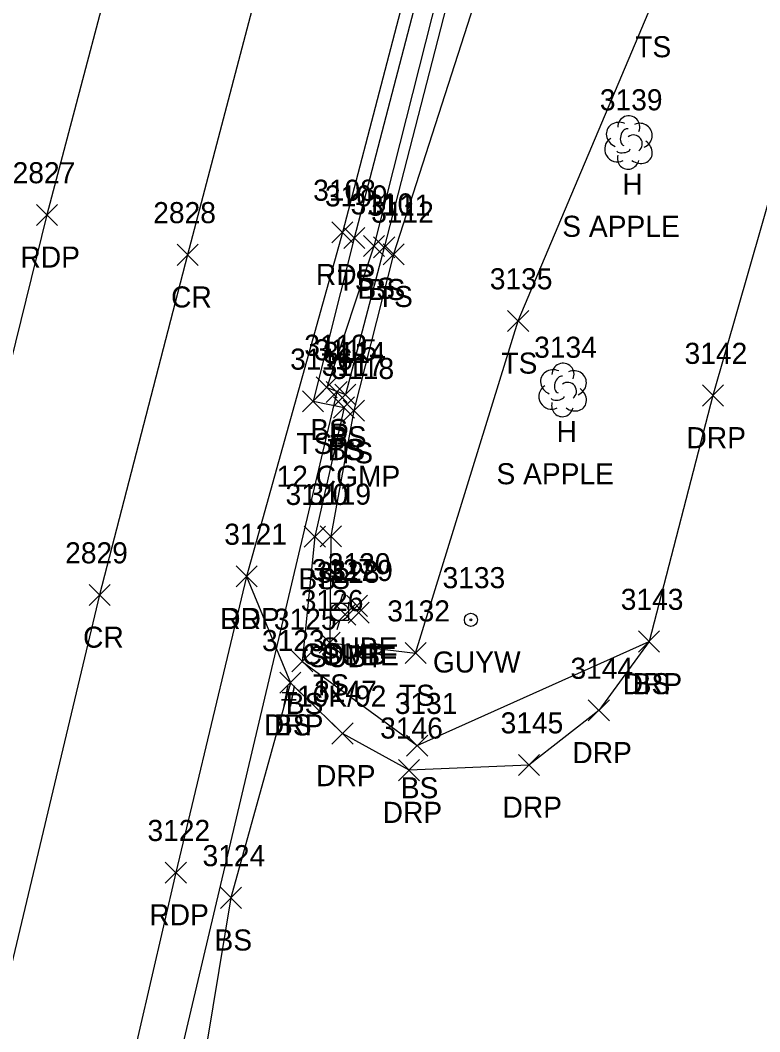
# Model space of a CAD drawing. Extents: x 1678863 to 1683592, y 407783 to 418211.
# Drawn here: x 1680457.2 to 1680527.4, y 415105 to 415200.9 of the extents above; entities that cross this region are included whole.
import ezdxf

# ---------------------------------------------------------------- set-up
doc = ezdxf.new("R2010")
doc.units = 0
for name, color, linetype in [('D_A', 7, 'Continuous'), ('D_C', 7, 'Continuous'), ('D_I', 7, 'Continuous'), ('D_TIC', 7, 'Continuous'), ('DCP', 7, 'Continuous'), ('L_A', 7, 'Continuous'), ('L_C', 7, 'Continuous'), ('L_I', 7, 'Continuous'), ('L_TIC', 7, 'Continuous'), ('LELB', 7, 'Continuous'), ('LTD', 7, 'Continuous'), ('P_A', 7, 'Continuous'), ('P_I', 7, 'Continuous'), ('P_TIC', 7, 'Continuous'), ('PET', 7, 'Continuous'), ('PRC', 7, 'Continuous'), ('R_A', 7, 'Continuous'), ('R_I', 7, 'Continuous'), ('R_TIC', 7, 'Continuous'), ('RDP', 7, 'Continuous'), ('U_A', 7, 'Continuous'), ('U_C', 7, 'Continuous'), ('U_I', 7, 'Continuous'), ('U_TIC', 7, 'Continuous'), ('UP', 7, 'Continuous'), ('UPGW', 7, 'Continuous')]:
    doc.layers.add(name, color=color, linetype=linetype)

msp = doc.modelspace()

# ---------------------------------------------------------------- linework, layer by layer
at = {"layer": 'D_TIC'}
for points in [[(1680486.209, 415164.665), (1680488.209, 415166.665)], [(1680488.209, 415164.665), (1680486.209, 415166.665)]]:
    msp.add_lwpolyline(points, dxfattribs=at)
at = {"layer": 'DCP'}
msp.add_lwpolyline([(1680487.209, 415165.665), (1680466.491, 415077.967)], dxfattribs=at)
at = {"layer": 'L_TIC'}
for points in [[(1680487.875, 415179.262), (1680489.875, 415181.262)], [(1680489.875, 415179.262), (1680487.875, 415181.262)], [(1680489.74, 415178.498), (1680491.74, 415180.498)], [(1680491.74, 415178.498), (1680489.74, 415180.498)], [(1680490.714, 415178.379), (1680492.714, 415180.379)], [(1680492.714, 415178.379), (1680490.714, 415180.379)], [(1680491.607, 415177.717), (1680493.607, 415179.717)], [(1680493.607, 415177.717), (1680491.607, 415179.717)], [(1680503.431, 415171.398), (1680505.431, 415173.398)], [(1680505.431, 415171.398), (1680503.431, 415173.398)], [(1680485.259, 415165.094), (1680487.259, 415167.094)], [(1680487.259, 415165.094), (1680485.259, 415167.094)], [(1680487.034, 415164.412), (1680489.034, 415166.412)], [(1680489.034, 415164.412), (1680487.034, 415166.412)], [(1680487.034, 415164.412), (1680489.034, 415166.412)], [(1680489.034, 415164.412), (1680487.034, 415166.412)], [(1680483.972, 415163.774), (1680485.972, 415165.774)], [(1680485.972, 415163.774), (1680483.972, 415165.774)], [(1680486.905, 415163.19), (1680488.905, 415165.19)], [(1680488.905, 415163.19), (1680486.905, 415165.19)], [(1680486.905, 415163.19), (1680488.905, 415165.19)], [(1680488.905, 415163.19), (1680486.905, 415165.19)], [(1680487.835, 415162.893), (1680489.835, 415164.893)], [(1680489.835, 415162.893), (1680487.835, 415164.893)], [(1680487.835, 415162.893), (1680489.835, 415164.893)], [(1680489.835, 415162.893), (1680487.835, 415164.893)], [(1680484.133, 415150.942), (1680486.133, 415152.942)], [(1680486.133, 415150.942), (1680484.133, 415152.942)], [(1680485.65, 415150.969), (1680487.65, 415152.969)], [(1680487.65, 415150.969), (1680485.65, 415152.969)], [(1680515.86, 415140.989), (1680517.86, 415142.989)], [(1680517.86, 415140.989), (1680515.86, 415142.989)], [(1680485.547, 415140.877), (1680487.547, 415142.877)], [(1680487.547, 415140.877), (1680485.547, 415142.877)], [(1680482.937, 415139.107), (1680484.937, 415141.107)], [(1680484.937, 415139.107), (1680482.937, 415141.107)], [(1680493.7, 415139.889), (1680495.7, 415141.889)], [(1680495.7, 415139.889), (1680493.7, 415141.889)], [(1680481.812, 415137.077), (1680483.812, 415139.077)], [(1680483.812, 415137.077), (1680481.812, 415139.077)], [(1680493.847, 415131.116), (1680495.847, 415133.116)], [(1680495.847, 415131.116), (1680493.847, 415133.116)], [(1680476.17, 415116.673), (1680478.17, 415118.673)], [(1680478.17, 415116.673), (1680476.17, 415118.673)]]:
    msp.add_lwpolyline(points, dxfattribs=at)
at = {"layer": 'LELB'}
for points in [[(1680520.83, 415259.82), (1680518.776, 415267.284), (1680515.501, 415267.714), (1680513.736, 415266.819), (1680508.012, 415249.22), (1680496.938, 415211.172), (1680488.875, 415180.262), (1680484.972, 415164.774), (1680487.905, 415164.19)], [(1680514.741, 415266.731), (1680509.982, 415248.247), (1680498.716, 415210.988), (1680490.74, 415179.498), (1680486.259, 415166.094), (1680488.034, 415165.412)], [(1680514.741, 415266.731), (1680517.038, 415265.455), (1680511.315, 415247.956), (1680499.763, 415210.565), (1680491.714, 415179.379), (1680488.034, 415165.412)], [(1680543.809, 415253.107), (1680520.83, 415259.82), (1680515.482, 415246.718), (1680502.65, 415209.958), (1680492.607, 415178.717), (1680488.835, 415163.893)], [(1680488.835, 415163.893), (1680486.65, 415151.969), (1680486.547, 415141.877), (1680494.7, 415140.889), (1680504.431, 415172.398), (1680517.131, 415202.412), (1680534.278, 415202.938)], [(1680487.905, 415164.19), (1680485.133, 415151.942), (1680483.937, 415140.107), (1680494.847, 415132.116), (1680516.86, 415141.989)], [(1680482.812, 415138.077), (1680477.17, 415117.673), (1680472.591, 415090.111)]]:
    msp.add_lwpolyline(points, dxfattribs=at)
at = {"layer": 'LTD'}
for p, q in [((1680514.883, 415189.376), (1680514.883, 415189.376)), ((1680514.883, 415189.376), (1680514.883, 415189.376)), ((1680508.639, 415165.903), (1680508.639, 415165.903)), ((1680508.639, 415165.903), (1680508.639, 415165.903))]:
    msp.add_line(p, q, dxfattribs=at)
for centre in [(1680514.93, 415190.81), (1680508.686, 415167.337)]:
    msp.add_arc(centre, 1.047, 335.52715, 180.95627, dxfattribs=at)
for centre, major_axis, ratio, start_param, end_param in [((1680514.092, 415190.042), (1.21, -0.512), 0.895232, 1.570796, 4.712389), ((1680515.925, 415189.959), (-1.141, -0.483), 0.949671, 1.570796, 4.712389), ((1680514.675, 415189.834), (-0.208, -0.792), 0.645439, 3.141593, 6.283185), ((1680515.383, 415189.209), (-0.5, 0.667), 0.989748, 3.141593, 6.283185), ((1680513.8, 415188.667), (0.584, -1.042), 0.959034, 3.141593, 6.283185), ((1680515.884, 415188.542), (-1.09, 0.792), 0.841452, 1.570796, 4.712389), ((1680514.884, 415187.876), (0.265, 1.061), 0.942809, 1.570796, 4.712389), ((1680514.425, 415188.626), (-0.625, -0.083), 0.423636, 0, 3.141593), ((1680507.847, 415166.569), (1.21, -0.512), 0.895232, 1.570796, 4.712389), ((1680508.43, 415166.361), (-0.208, -0.792), 0.645439, 3.141593, 6.283185), ((1680509.68, 415166.486), (-1.141, -0.483), 0.949671, 1.570796, 4.712389), ((1680507.556, 415165.194), (0.584, -1.042), 0.959034, 3.141593, 6.283185), ((1680509.139, 415165.736), (-0.5, 0.667), 0.989748, 3.141593, 6.283185), ((1680509.639, 415165.07), (-1.09, 0.792), 0.841452, 1.570796, 4.712389), ((1680508.181, 415165.153), (-0.625, -0.083), 0.423636, 0, 3.141593), ((1680508.639, 415164.403), (0.265, 1.061), 0.942809, 1.570796, 4.712389)]:
    msp.add_ellipse(centre, major_axis=major_axis, ratio=ratio, start_param=start_param, end_param=end_param, dxfattribs=at)
at = {"layer": 'P_TIC'}
for points in [[(1680458.71, 415181.459), (1680460.71, 415183.459)], [(1680460.71, 415181.459), (1680458.71, 415183.459)], [(1680486.745, 415179.8), (1680488.745, 415181.8)], [(1680488.745, 415179.8), (1680486.745, 415181.8)], [(1680472.057, 415177.672), (1680474.057, 415179.672)], [(1680474.057, 415177.672), (1680472.057, 415179.672)], [(1680477.663, 415147.165), (1680479.663, 415149.165)], [(1680479.663, 415147.165), (1680477.663, 415149.165)], [(1680463.706, 415145.401), (1680465.706, 415147.401)], [(1680465.706, 415145.401), (1680463.706, 415147.401)], [(1680470.941, 415119.066), (1680472.941, 415121.066)], [(1680472.941, 415119.066), (1680470.941, 415121.066)]]:
    msp.add_lwpolyline(points, dxfattribs=at)
at = {"layer": 'PET'}
for points in [[(1680468.222, 415214.687), (1680459.71, 415182.459), (1680453.724, 415158.307), (1680446.089, 415129.912), (1680440.193, 415107.065), (1680428.11, 415053.837), (1680423.8, 415033.839), (1680420.128, 415016.103), (1680415.53, 414995.947), (1680407.024, 414954.692), (1680401.788, 414930.302), (1680395.67, 414897.369), (1680389.914, 414860.307), (1680385.216, 414829.17), (1680382.267, 414805.046), (1680376.742, 414757.644), (1680370.825, 414695.906), (1680367.273, 414661.856), (1680363.274, 414619.853), (1680360.407, 414593.077), (1680357.315, 414558.184), (1680353.795, 414516.762), (1680349.585, 414483.988)], [(1680495.796, 415211.549), (1680487.745, 415180.8), (1680478.663, 415148.165), (1680471.941, 415120.066), (1680462.574, 415079.587), (1680454.687, 415044.694), (1680445.652, 415004.539), (1680436.536, 414962.494), (1680430.18, 414933.71), (1680423.61, 414897.473), (1680418.441, 414869.801), (1680415.443, 414847.007), (1680410.821, 414817.346), (1680406.855, 414787.829), (1680404.016, 414758.701), (1680400.524, 414722.334), (1680395.789, 414677.264), (1680393.31, 414652.785), (1680390.173, 414616.431), (1680385.569, 414569.935), (1680383.239, 414550.057), (1680381.078, 414523.522), (1680377.366, 414484.417)]]:
    msp.add_lwpolyline(points, dxfattribs=at)
at = {"layer": 'PRC'}
msp.add_lwpolyline([(1680481.594, 415211.169), (1680473.057, 415178.672), (1680464.706, 415146.401), (1680454.429, 415103.391), (1680442.463, 415051.385), (1680433.867, 415013.047), (1680427.708, 414986.462), (1680420.878, 414953.302), (1680414.998, 414925.91), (1680408.483, 414889.988), (1680403.428, 414856.865), (1680399.052, 414826.288), (1680394.786, 414790.7), (1680390.069, 414747.804), (1680385.233, 414697.924), (1680381.062, 414656.376), (1680376.285, 414606.574), (1680371.502, 414556.434), (1680367.375, 414511.691), (1680362.628, 414458.587)], dxfattribs=at)
at = {"layer": 'R_TIC'}
for points in [[(1680521.919, 415164.325), (1680523.919, 415166.325)], [(1680523.919, 415164.325), (1680521.919, 415166.325)], [(1680477.663, 415147.165), (1680479.663, 415149.165)], [(1680479.663, 415147.165), (1680477.663, 415149.165)], [(1680515.86, 415140.989), (1680517.86, 415142.989)], [(1680517.86, 415140.989), (1680515.86, 415142.989)], [(1680481.812, 415137.077), (1680483.812, 415139.077)], [(1680483.812, 415137.077), (1680481.812, 415139.077)], [(1680511.089, 415134.449), (1680513.089, 415136.449)], [(1680513.089, 415134.449), (1680511.089, 415136.449)], [(1680486.76, 415132.265), (1680488.76, 415134.265)], [(1680488.76, 415132.265), (1680486.76, 415134.265)], [(1680486.76, 415132.265), (1680488.76, 415134.265)], [(1680488.76, 415132.265), (1680486.76, 415134.265)], [(1680493.08, 415128.78), (1680495.08, 415130.78)], [(1680495.08, 415128.78), (1680493.08, 415130.78)], [(1680504.457, 415129.27), (1680506.457, 415131.27)], [(1680506.457, 415129.27), (1680504.457, 415131.27)]]:
    msp.add_lwpolyline(points, dxfattribs=at)
at = {"layer": 'RDP'}
for points in [[(1680536.333, 415191.896), (1680530.975, 415193.435), (1680522.919, 415165.325), (1680516.86, 415141.989), (1680512.089, 415135.449), (1680505.457, 415130.27), (1680494.08, 415129.78), (1680487.76, 415133.265)], [(1680478.663, 415148.165), (1680482.812, 415138.077), (1680487.76, 415133.265)]]:
    msp.add_lwpolyline(points, dxfattribs=at)
at = {"layer": 'U_TIC'}
for points in [[(1680488.145, 415144.37), (1680490.145, 415146.37)], [(1680490.145, 415144.37), (1680488.145, 415146.37)], [(1680487.015, 415143.554), (1680489.015, 415145.554)], [(1680489.015, 415143.554), (1680487.015, 415145.554)], [(1680488.294, 415143.725), (1680490.294, 415145.725)], [(1680490.294, 415143.725), (1680488.294, 415145.725)]]:
    msp.add_lwpolyline(points, dxfattribs=at)
at = {"layer": 'UP'}
for p, q in [((1680487.748, 415146.468), (1680487.498, 415145.635)), ((1680486.665, 415143.968), (1680486.665, 415145.635)), ((1680486.665, 415145.635), (1680488.332, 415145.635)), ((1680488.332, 415145.635), (1680488.332, 415143.968)), ((1680488.332, 415143.968), (1680486.665, 415143.968)), ((1680487.248, 415143.135), (1680487.498, 415143.968)), ((1680487.498, 415144.801), (1680487.498, 415144.801))]:
    msp.add_line(p, q, dxfattribs=at)
msp.add_circle((1680487.498, 415144.801), 0.833, dxfattribs=at)
at = {"layer": 'UPGW'}
for radius in [0.625, 0.0833]:
    msp.add_circle((1680499.948, 415144.044), radius, dxfattribs=at)

# ---------------------------------------------------------------- texts
at = {"layer": 'D_A'}
msp.add_text('P', height=2, dxfattribs=at).set_placement((1680486.587, 415160.665))
at = {"layer": 'D_C'}
msp.add_text('12 CGMP', height=2, dxfattribs=at).set_placement((1680481.5, 415156.665))
at = {"layer": 'D_I'}
msp.add_text('3115', height=2, dxfattribs=at).set_placement((1680485.083, 415168.665))
at = {"layer": 'L_A'}
for s, p in [('TS', (1680515.54, 415197.412)), ('H', (1680514.316, 415184.376)), ('TS', (1680487.285, 415175.262)), ('BS', (1680489.181, 415174.498)), ('BS', (1680490.155, 415174.379)), ('TS', (1680491.017, 415173.717)), ('TS', (1680502.84, 415167.398)), ('BS', (1680484.7, 415161.094)), ('BS', (1680486.474, 415160.412)), ('BS', (1680486.474, 415160.412)), ('H', (1680508.072, 415160.903)), ('TS', (1680483.381, 415159.774)), ('TS', (1680486.314, 415159.19)), ('BS', (1680486.346, 415159.19)), ('TS', (1680487.244, 415158.893)), ('TS', (1680487.244, 415158.893)), ('BS', (1680483.574, 415146.942)), ('TS', (1680485.059, 415146.969)), ('TS', (1680484.957, 415136.877)), ('BS', (1680515.301, 415136.989)), ('TS', (1680493.11, 415135.889)), ('BS', (1680482.378, 415135.107)), ('BS', (1680481.253, 415133.077)), ('BS', (1680493.288, 415127.116)), ('BS', (1680475.611, 415112.673))]:
    msp.add_text(s, height=2, dxfattribs=at).set_placement(p)
at = {"layer": 'L_C'}
for p in [(1680508.616, 415180.376), (1680502.371, 415156.903)]:
    msp.add_text('S APPLE', height=2, dxfattribs=at).set_placement(p)
at = {"layer": 'L_I'}
for s, p in [('3139', (1680512.183, 415192.376)), ('3109', (1680486.096, 415183.262)), ('3110', (1680488.528, 415182.498)), ('3111', (1680490.155, 415182.379)), ('3112', (1680490.481, 415181.717)), ('3135', (1680501.738, 415175.398)), ('3113', (1680484.133, 415169.094)), ('3134', (1680505.946, 415168.903)), ('3114', (1680485.908, 415168.412)), ('3114', (1680485.908, 415168.412)), ('3116', (1680482.791, 415167.774)), ('3117', (1680485.779, 415167.19)), ('3117', (1680485.779, 415167.19)), ('3118', (1680486.709, 415166.893)), ('3118', (1680486.709, 415166.893)), ('3120', (1680482.353, 415154.942)), ('3119', (1680484.516, 415154.969)), ('3126', (1680483.799, 415144.877)), ('3143', (1680514.167, 415144.989)), ('3132', (1680492.008, 415143.889)), ('3125', (1680481.244, 415143.107)), ('3123', (1680480.119, 415141.077)), ('3131', (1680492.721, 415135.116)), ('3124', (1680474.477, 415120.673))]:
    msp.add_text(s, height=2, dxfattribs=at).set_placement(p)
at = {"layer": 'P_A'}
for s, p in [('RDP', (1680457.199, 415177.459)), ('RDP', (1680485.233, 415175.8)), ('CR', (1680471.49, 415173.672)), ('RDP', (1680476.151, 415143.165)), ('CR', (1680463.139, 415141.401)), ('RDP', (1680469.43, 415115.066))]:
    msp.add_text(s, height=2, dxfattribs=at).set_placement(p)
at = {"layer": 'P_I'}
for s, p in [('2827', (1680456.451, 415185.459)), ('3108', (1680484.973, 415183.8)), ('2828', (1680469.797, 415181.672)), ('3121', (1680476.537, 415151.165)), ('2829', (1680461.438, 415149.401)), ('3122', (1680469.249, 415123.066))]:
    msp.add_text(s, height=2, dxfattribs=at).set_placement(p)
at = {"layer": 'R_A'}
for p in [(1680520.407, 415160.325), (1680476.151, 415143.165), (1680514.348, 415136.989), (1680480.301, 415133.077), (1680509.578, 415130.449), (1680485.248, 415128.265), (1680485.248, 415128.265), (1680491.568, 415124.78), (1680502.945, 415125.27)]:
    msp.add_text('DRP', height=2, dxfattribs=at).set_placement(p)
at = {"layer": 'R_I'}
for s, p in [('3142', (1680520.226, 415168.325)), ('3121', (1680476.537, 415151.165)), ('3143', (1680514.167, 415144.989)), ('3123', (1680480.119, 415141.077)), ('3144', (1680509.397, 415138.449)), ('3147', (1680485.067, 415136.265)), ('3147', (1680485.067, 415136.265)), ('3145', (1680502.764, 415133.27)), ('3146', (1680491.332, 415132.78))]:
    msp.add_text(s, height=2, dxfattribs=at).set_placement(p)
at = {"layer": 'U_A'}
for s, p in [('SUBE', (1680485.68, 415140.37)), ('COMB', (1680483.884, 415139.801)), ('SUBT', (1680484.511, 415139.554)), ('SUBE', (1680485.83, 415139.725)), ('GUYW', (1680496.342, 415139.044))]:
    msp.add_text(s, height=2, dxfattribs=at).set_placement(p)
at = {"layer": 'U_C'}
msp.add_text('#10K/92', height=2, dxfattribs=at).set_placement((1680481.955, 415135.801))
at = {"layer": 'U_I'}
for s, p in [('3127', (1680484.805, 415147.801)), ('3130', (1680486.365, 415148.37)), ('3129', (1680486.594, 415147.725)), ('3128', (1680485.322, 415147.554)), ('3133', (1680497.255, 415147.044))]:
    msp.add_text(s, height=2, dxfattribs=at).set_placement(p)

doc.saveas('drawing.dxf')
